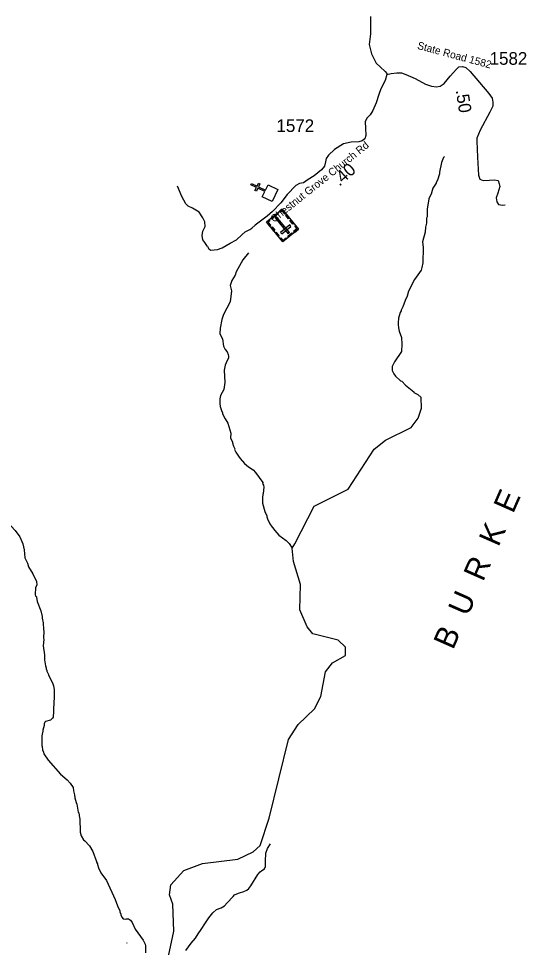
# Model space of a CAD drawing. Extents: x 1248224 to 1454986, y 825081 to 985870.
# Drawn here: x 1336688 to 1341708, y 919465 to 928641 of the extents above; entities that cross this region are included whole.
import ezdxf

# ---------------------------------------------------------------- set-up
doc = ezdxf.new("R2010")
doc.units = 0
for name, color, linetype in [('Exist Cultural Cemetery CELL', 7, 'Continuous'), ('Exist Cultural Church CELL', 7, 'Continuous'), ('Exist Geographical Mountain Summit Label', 7, 'Continuous'), ('Exist Hydrographic Creek Single Shore', 7, 'Continuous'), ('Exist Hydrographic Misc Water Feature', 7, 'Continuous'), ('Exist Road Non-System Type 51', 7, 'Continuous'), ('Exist Road Secondary Mileage Hundredths English Label', 7, 'Continuous'), ('Exist Road Secondary Type 41 Attributed', 7, 'Continuous'), ('Exist Road Secondary Type 51 Attributed', 7, 'Continuous'), ('Exist Road Secondary Type 51 Label', 7, 'Continuous'), ('Exist Road Secondary Type 51 Number Label', 7, 'Continuous')]:
    doc.layers.add(name, color=color, linetype=linetype)

msp = doc.modelspace()

# ---------------------------------------------------------------- linework, layer by layer
at = {"layer": 'Exist Cultural Cemetery CELL'}
for points in [[(1339454.3, 926561.5), (1339300.5, 926435.1), (1339138.8, 926631.9), (1339292.7, 926758.2)], [(1339255.6, 926712.9), (1339190, 926659), (1339182.7, 926667.8), (1339248.3, 926721.7)], [(1339267.1, 926737.2), (1339274.4, 926728.3), (1339291.4, 926742.3), (1339317.1, 926711.1), (1339325.7, 926718.1), (1339292.7, 926758.2)], [(1339337.1, 926704.2), (1339364.6, 926670.7), (1339355.8, 926663.5), (1339328.3, 926697)], [(1339164.4, 926652.9), (1339171.7, 926644), (1339154.7, 926630.1), (1339180.4, 926598.8), (1339171.8, 926591.8), (1339138.8, 926631.9)], [(1339351.5, 926514.9), (1339365.9, 926526.8), (1339237.2, 926683.5), (1339222.7, 926671.6)], [(1339379.7, 926652.3), (1339407.2, 926618.8), (1339398.4, 926611.6), (1339370.9, 926645)], [(1339193.5, 926583.2), (1339221, 926549.8), (1339212.2, 926542.5), (1339184.7, 926576)], [(1339235.3, 926532.3), (1339262.8, 926498.8), (1339254, 926491.6), (1339226.5, 926525.1)], [(1339379.6, 926588.2), (1339367.7, 926602.6), (1339276.7, 926527.9), (1339288.6, 926513.4)], [(1339397.1, 926514.5), (1339357, 926481.6), (1339349.8, 926490.4), (1339389.8, 926523.3)], [(1339426.8, 926595), (1339418, 926587.7), (1339438.5, 926562.9), (1339407.1, 926537.1), (1339414.2, 926528.5), (1339454.3, 926561.5)], [(1339272.9, 926468.6), (1339281.7, 926475.8), (1339302.1, 926450.9), (1339333.4, 926476.7), (1339340.5, 926468.1), (1339300.4, 926435.1)]]:
    msp.add_lwpolyline(points, close=True, dxfattribs=at)
at = {"layer": 'Exist Cultural Church CELL'}
msp.add_lwpolyline([(1339097.2, 926881.5), (1339121.7, 926932.9), (1339053, 926965.7), (1339039.2, 926936.8), (1339024.8, 926943.7), (1339038.6, 926972.6), (1338984.3, 926998.5), (1338991.2, 927013), (1339045.5, 926987.1), (1339059.3, 927015.9), (1339073.7, 927009), (1339059.9, 926980.2), (1339128.6, 926947.3), (1339153.6, 926999.3), (1339249.6, 926953.4), (1339193.3, 926835.5)], close=True, dxfattribs=at)
at = {"layer": 'Exist Hydrographic Creek Single Shore'}
msp.add_lwpolyline([(1338149.2, 919286.8), (1338223.2, 919626.7), (1338212.1, 919892.9), (1338181.2, 919985.4), (1338192.1, 920083.7), (1338320.2, 920225.6), (1338505.2, 920294.1), (1338856.2, 920336.3), (1339008.3, 920408.8), (1339076.2, 920473), (1339165.2, 920740.4), (1339357.2, 921517.9), (1339452.2, 921667), (1339614.2, 921821.4), (1339675.2, 921944.8), (1339722.2, 922186.9), (1339791.2, 922277.4), (1339918.2, 922350.3), (1339919.2, 922432.4), (1339846.2, 922499.5), (1339597.2, 922563.6), (1339540.2, 922633.7), (1339469.2, 922799.3), (1339474.2, 923052), (1339404.2, 923276.6), (1339392.7, 923410.2), (1339417.2, 923453.6), (1339608.2, 923824), (1339945.2, 923991.2), (1340204.2, 924386.6), (1340315.2, 924476.3), (1340568.2, 924602.5), (1340636.2, 924693), (1340672.2, 924790.8), (1340666.2, 924899.3), (1340633.2, 924926.2)], dxfattribs=at)
at = {"layer": 'Exist Hydrographic Misc Water Feature'}
for points in [[(1340896.6, 927280.1), (1340888.8, 927270.1), (1340869.7, 927220.5), (1340847.5, 927125), (1340847.2, 927109), (1340829.8, 927045.4), (1340817.3, 927021.7), (1340817.2, 927013.7), (1340784.1, 926966.5), (1340770.1, 926921.1), (1340771, 926914.8), (1340741.8, 926859.4), (1340727.6, 926757.7), (1340725.9, 926683.8), (1340721.6, 926667.9), (1340720.6, 926619.9), (1340711.7, 926580.2), (1340706.7, 926532.3), (1340679.1, 926434), (1340687.4, 926380.7), (1340684.1, 926228.8), (1340675.1, 926181), (1340666.6, 926157.2), (1340600.5, 926062.7), (1340567.1, 925999.5), (1340566.9, 925991.5), (1340542, 925948.1), (1340529, 925900.4), (1340508, 925856.8), (1340486.6, 925793.4), (1340469.9, 925761.7), (1340469.7, 925753.7), (1340461.4, 925737.9), (1340444.2, 925682.3), (1340443.9, 925666.3), (1340439.6, 925652.4), (1340438.9, 925618.5), (1340442.2, 925586.4), (1340449.4, 925554.2), (1340472.8, 925490.8), (1340476.3, 925425.3), (1340473.1, 925353.7), (1340402.9, 925251.3), (1340381.8, 925203.7), (1340380.9, 925163.9), (1340396.2, 925131.5), (1340413.8, 925107.1), (1340464.7, 925062), (1340474.7, 925059.7), (1340513.8, 925020.8), (1340594, 924952.7), (1340596.2, 924947), (1340633.2, 924926.2)], [(1338962.3, 926327.4), (1338904.7, 926256.8), (1338838.1, 926138.3), (1338829.4, 926106.5), (1338796.7, 926055.2), (1338779.2, 926003.7), (1338794, 925951.3), (1338779.7, 925843.6), (1338712.9, 925717.2), (1338695.9, 925669.5), (1338681, 925581.6), (1338676.9, 925526), (1338703.7, 925477.4), (1338714.2, 925405.2), (1338729.5, 925372.8), (1338748.9, 925348.4), (1338760.4, 925324.1), (1338764, 925304.1), (1338763.7, 925288.1), (1338738.6, 925240.7), (1338730.1, 925216.9), (1338721, 925169.1), (1338726.4, 925044.9), (1338716.9, 924977.2), (1338683.6, 924917.9), (1338678.9, 924886), (1338677.7, 924830.1), (1338681.6, 924822), (1338681.3, 924808), (1338692.3, 924769.8), (1338703.8, 924745.6), (1338703.7, 924737.6), (1338731, 924686.8), (1338757.4, 924643.5), (1338768, 924611.8), (1338784.6, 924544.8), (1338784.2, 924497), (1338801.6, 924459.4), (1338801.4, 924451.4), (1338812.7, 924417.2), (1338824.2, 924390.9), (1338824, 924382.9), (1338835.5, 924358.6), (1338863.1, 924317.7)], [(1336098.8, 924907.1), (1336084.9, 924734.9), (1336121.4, 924586.5), (1336157.2, 924489.8), (1336180, 924436.8), (1336226, 924351.3), (1336280, 924266.5), (1336340.4, 924193.1), (1336375.1, 924135.8), (1336448.7, 924030.1), (1336469.2, 923961.5), (1336475.8, 923901.5), (1336505, 923785.1), (1336527.8, 923732.1), (1336576, 923654.8), (1336615.4, 923626.2), (1336654.5, 923583.6), (1336701, 923521.8), (1336729.5, 923453.1), (1336744.1, 923393), (1336750.3, 923314.8), (1336776.8, 923260.6), (1336787.6, 923224.5), (1336827.8, 923155.9)], [(1338863.1, 924317.7), (1338878.1, 924295.7), (1338921, 924246.8), (1338960.3, 924213.9), (1339005.7, 924182.9), (1339029.1, 924158.4), (1339100.9, 924056.8), (1339100.7, 924048.8), (1339108.4, 924032.6), (1339111.9, 924012.5), (1339106.5, 923948.6), (1339102.3, 923940.7), (1339097.6, 923908.8), (1339100.5, 923852.8), (1339122.7, 923772.3), (1339141.7, 923727.9), (1339141.6, 923719.9), (1339149.1, 923699.7), (1339172.1, 923651.2), (1339193.3, 923616.7), (1339199.2, 923612.6), (1339220.6, 923582.2), (1339261.7, 923539.2), (1339332.5, 923485.6), (1339361.8, 923455), (1339392.7, 923410.2)], [(1336827.8, 923155.9), (1336863.8, 923079.7), (1336867.2, 923047.7), (1336854.5, 923016), (1336853, 922952), (1336856.7, 922935.9), (1336860.7, 922935.8), (1336864.4, 922923.7), (1336872.6, 922882.8), (1336909.5, 922790.7), (1336920.3, 922734.5), (1336920, 922718.5), (1336931, 922670.3), (1336933.5, 922606.2), (1336937.2, 922590.2), (1336935.7, 922520.2), (1336939.4, 922506.1), (1336932.6, 922443.4), (1336944.1, 922354.1), (1336945, 922306), (1336953.7, 922247.8), (1336961.3, 922225.7), (1336961.1, 922217.7), (1336968.8, 922201.5), (1336968.6, 922193.5), (1336983.9, 922161.2), (1336983.7, 922153.2), (1337022.1, 922080.3), (1337033.4, 922048.1), (1337040.7, 922011.9), (1337040.4, 921940), (1337032.5, 921820.1), (1337032, 921795.5)], [(1337032, 921795.5), (1337030.7, 921740.2), (1337024.5, 921728.3), (1337002.1, 921710.8), (1336955.8, 921697.9), (1336947.7, 921690.1), (1336941.3, 921674.2), (1336940.9, 921658.2), (1336927.9, 921610.5), (1336927.6, 921594.6), (1336923.4, 921586.7), (1336918.7, 921554.8), (1336916.6, 921458.8), (1336920.4, 921450.7), (1336923.8, 921418.6), (1336935.2, 921394.4), (1336938.9, 921378.3), (1336979.5, 921313.4), (1337102.5, 921176.7), (1337169.2, 921119.2), (1337198.6, 921088.6), (1337227.6, 921043.9), (1337230.9, 921011.9), (1337242, 920971.6), (1337245.4, 920943.5), (1337256.4, 920895.3), (1337264, 920879.1), (1337278.3, 920802.8), (1337282.2, 920794.7), (1337289.1, 920746.6), (1337293, 920738.5), (1337298, 920604.5), (1337305.2, 920566.3), (1337328.4, 920527.8), (1337342.2, 920517.4), (1337389.1, 920468.4), (1337421.9, 920411.7), (1337459.8, 920314.8), (1337459.6, 920306.8), (1337467.2, 920290.7), (1337467.1, 920282.7), (1337478.4, 920250.4), (1337501.3, 920201.9), (1337555.7, 920124.7), (1337643.5, 919938.8), (1337666.2, 919874.3), (1337689.1, 919825.8), (1337688.9, 919817.8), (1337700.4, 919793.6), (1337700.2, 919785.6), (1337709.8, 919763.3), (1337723.4, 919747), (1337747.4, 919744.5), (1337755.5, 919748.4), (1337775.4, 919747.9), (1337793.1, 919735.4), (1337810.6, 919711), (1337841.2, 919646.5), (1337918.8, 919536.7), (1337938, 919496.3), (1337941.6, 919480.2), (1337944.1, 919410.1)]]:
    msp.add_lwpolyline(points, dxfattribs=at)
at = {"layer": 'Exist Road Non-System Type 51'}
for points in [[(1338554.2, 926390.3), (1338527.8, 926429.8), (1338508.1, 926456.2), (1338501.5, 926497.9), (1338510.3, 926539.6), (1338532.2, 926587.8), (1338530, 926633.9), (1338508.1, 926673.4), (1338473, 926728.3), (1338407.2, 926767.8), (1338365.5, 926787.6), (1338341.4, 926811.7), (1338301.9, 926884.2), (1338258.1, 926985.1)], [(1338554.2, 926390.3), (1338567.3, 926366.2), (1338587.1, 926353), (1338652.9, 926359.6), (1338701.1, 926374.9), (1338780.1, 926421), (1338841.5, 926454), (1338896.3, 926504.4), (1338929.2, 926533), (1338975.3, 926557.1), (1338995, 926570.3), (1339025.3, 926600.1)], [(1338341.3, 919434.8), (1338394, 919507.2), (1338437.9, 919555.5), (1338464.2, 919599.4), (1338492.7, 919641.1), (1338534.4, 919709.1), (1338569.4, 919757.4), (1338606.7, 919807.9), (1338644, 919838.6), (1338691.8, 919857.1), (1338722.5, 919876.8), (1338751, 919905.4), (1338808, 919969), (1338823.4, 919984.4), (1338845.3, 919993.2), (1338871.6, 920004.1), (1338915.5, 920017.3), (1338944, 920030.5), (1338963.8, 920045.8), (1338983.5, 920074.4), (1339051.5, 920184.1), (1339075.6, 920210.4), (1339093.2, 920223.6), (1339117.3, 920241.2), (1339130.4, 920265.3), (1339130.4, 920315.8), (1339132.6, 920397), (1339148, 920440.9), (1339178.7, 920487)], [(1337758.3, 919508.2), (1337757.8, 919509), (1337759.7, 919507), (1337758.3, 919508.2)]]:
    msp.add_lwpolyline(points, dxfattribs=at)
at = {"layer": 'Exist Road Secondary Type 41 Attributed'}
msp.add_lwpolyline([(1340328.7, 928089.2), (1340369.7, 928098.3), (1340426.4, 928104.6), (1340472.5, 928104.6), (1340514.5, 928089.9), (1340606.9, 928047.8), (1340711.8, 927993.2), (1340770.6, 927974.3), (1340818.8, 927965.9), (1340854.5, 927972.2), (1340894.4, 927999.5), (1340955.3, 928070.9), (1341016.1, 928142.4), (1341041.3, 928163.4), (1341074.9, 928167.6), (1341108.5, 928157.1), (1341152.5, 928117.2), (1341337.2, 927900.8), (1341368.7, 927854.6), (1341375, 927814.7), (1341377.1, 927774.8), (1341345.6, 927715.9), (1341249.1, 927537.4), (1341217.5, 927460.7), (1341217.5, 927429.2), (1341223.8, 927271.7), (1341234.3, 927093.1), (1341246.9, 927053.2), (1341280.5, 927040.6), (1341343.5, 927044.8), (1341391.7, 927046.9), (1341429.5, 927042.7), (1341439.2, 927007.7), (1341445.5, 926982.5), (1341424.5, 926917.4), (1341409.8, 926871.2), (1341414, 926829.2), (1341432.9, 926804), (1341470.7, 926797.7), (1341497.5, 926800.8)], dxfattribs=at)
at = {"layer": 'Exist Road Secondary Type 51 Attributed'}
for points in [[(1340167.5, 928662.5), (1340167.5, 928489.4), (1340152.9, 928384.3)], [(1340152.9, 928384.3), (1340178, 928291.9), (1340224.2, 928201.6), (1340262, 928163.8), (1340312.4, 928119.7), (1340326.6, 928099.7), (1340328.7, 928089.2)], [(1340328.7, 928089.2), (1340312.3, 928029.8), (1340268.3, 927947.9), (1340249.4, 927891.2), (1340222.1, 927807.2), (1340190.6, 927731.6), (1340163.3, 927691.7), (1340131.8, 927655.9), (1340115.1, 927620.2), (1340117.2, 927557.2), (1340121.4, 927485.8), (1340110.9, 927452.2), (1340083.6, 927433.3), (1340052.1, 927422.8), (1339974.4, 927418.6), (1339901, 927403.9), (1339811.9, 927346.6), (1339751, 927292), (1339728, 927260.4), (1339721.7, 927226.8), (1339713.3, 927182.7), (1339683.9, 927147), (1339610.4, 927088.2), (1339549.6, 927050.4), (1339505.5, 927016.8), (1339463.5, 927010.5), (1339429.9, 926993.7), (1339343.9, 926903.3), (1339278.8, 926819.3), (1339197.3, 926736.7), (1339144.9, 926690.5), (1339079.8, 926640.1), (1339025.3, 926600.1)]]:
    msp.add_lwpolyline(points, dxfattribs=at)

# ---------------------------------------------------------------- texts
at = {"layer": 'Exist Geographical Mountain Summit Label'}
msp.add_text('B  U  R  K  E', height=220, rotation=66.19157, dxfattribs=at).set_placement((1340982, 922397.5))
at = {"layer": 'Exist Road Secondary Mileage Hundredths English Label'}
for s, rotation, p in [('.50', 278.96458, (1341008.2, 927931.6)), ('.40', 41.90289, (1339859.6, 926977.7))]:
    msp.add_text(s, height=125, rotation=rotation, dxfattribs=at).set_placement(p)
at = {"layer": 'Exist Road Secondary Type 51 Label'}
for s, rotation, p in [('State Road 1582', 344.89901, (1340623.7, 928343.2)), ('Chestnut Grove Church Rd', 38.65352, (1339214.5, 926620.9))]:
    msp.add_text(s, height=75, rotation=rotation, dxfattribs=at).set_placement(p)
at = {"layer": 'Exist Road Secondary Type 51 Number Label'}
for s, p in [('1582', (1341344.5, 928184.9)), ('1572', (1339237.5, 927520.8))]:
    msp.add_text(s, height=125, dxfattribs=at).set_placement(p)

doc.saveas('drawing.dxf')
